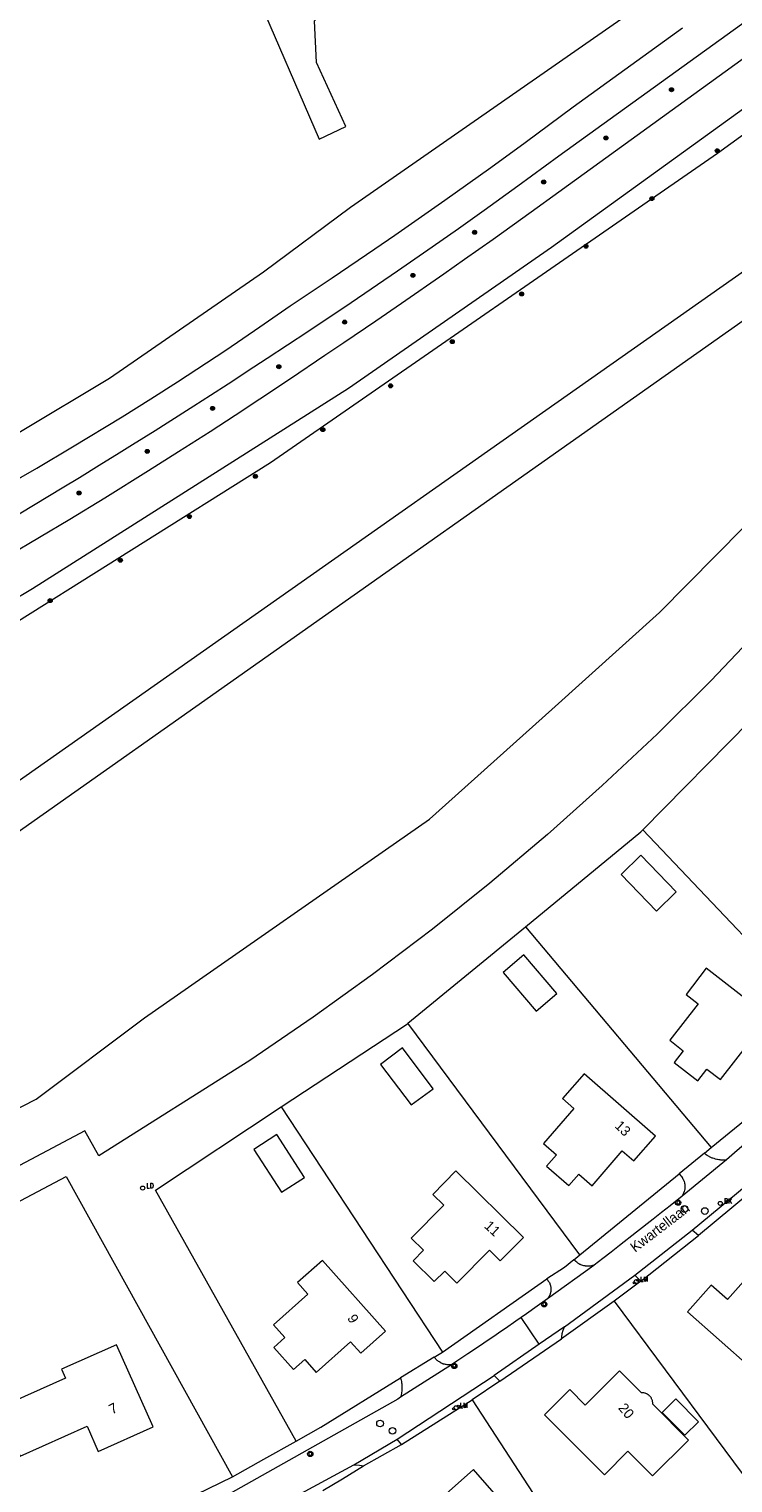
# Model space of a CAD drawing. Header units: metres. Extents: x 138165 to 154469, y 480134 to 494189.
# Tile 348 of 656: x 149008 to 149096, y 484020 to 484200. Entities that reach past the tile are written whole.
import ezdxf

# ---------------------------------------------------------------- set-up
doc = ezdxf.new("R2010")
doc.units = ezdxf.units.M
doc.header["$LTSCALE"] = 0.001
doc.header["$MEASUREMENT"] = 0
for name, color, linetype, lineweight in [('Level 5', 7, 'Continuous', 0), ('TOP-L-topo objecten punt', 7, 'Continuous', 0), ('TOP-L-topo objecten vlak', 7, 'Continuous', 0), ('TOP-T-topo huisnummering naamgeving', 7, 'Continuous', 0)]:
    doc.layers.add(name, color=color, linetype=linetype, lineweight=lineweight)
doc.styles.add('Style-INTL_ISO', font='INTL_ISO.shx')
doc.styles.add('Style-STANDARD', font='STANDARD.shx')

# ---------------------------------------------------------------- blocks, each defined once
blk = doc.blocks.new('24')
at = {"layer": 'TOP-L-topo objecten punt', "color": 7, "linetype": 'Continuous', "lineweight": 0}
for radius in [0.025, 0.0182, 0.0115, 0.005]:
    blk.add_circle((0, 0), radius, dxfattribs=at)
blk = doc.blocks.new('121')
at = {"layer": 'TOP-L-topo objecten punt', "color": 7, "linetype": 'Continuous', "lineweight": 0}
blk.add_circle((0, 0), 0.025, dxfattribs=at)
at = {"layer": 'TOP-L-topo objecten punt', "color": 7, "linetype": 'Continuous', "lineweight": 0, "style": 'Style-STANDARD'}
blk.add_text('LD', height=0.06, dxfattribs=at).set_placement((0.0483, 0))
blk = doc.blocks.new('39')
at = {"layer": 'TOP-L-topo objecten punt', "color": 7, "linetype": 'Continuous', "lineweight": 0}
for p, q in [((0.0175, 0.0175), (-0.0175, 0.0175)), ((-0.0175, 0.0175), (-0.0175, -0.0175)), ((0.0175, 0.0175), (0.0175, -0.0175)), ((0.0175, -0.0175), (-0.0175, -0.0175))]:
    blk.add_line(p, q, dxfattribs=at)
blk.add_circle((0, 0), 0.0332, dxfattribs=at)
blk = doc.blocks.new('72')
at = {"layer": 'TOP-L-topo objecten punt', "color": 7, "linetype": 'Continuous', "lineweight": 0}
blk.add_circle((0, 0), 0.025, dxfattribs=at)
at = {"layer": 'TOP-L-topo objecten punt', "color": 7, "linetype": 'Continuous', "lineweight": 0, "style": 'Style-STANDARD'}
blk.add_text('BK', height=0.06, dxfattribs=at).set_placement((0.0483, 0))
blk = doc.blocks.new('*U13')
at = {"layer": 'Level 5', "color": 7, "linetype": 'Continuous', "lineweight": 0}
blk.add_circle((0, 0), 0.0415, dxfattribs=at)
blk = doc.blocks.new('150')
at = {"layer": 'Level 5', "color": 7, "linetype": 'Continuous', "lineweight": 0}
blk.add_blockref('*U13', (0, 0), dxfattribs=at)
blk = doc.blocks.new('10')
at = {"layer": 'TOP-L-topo objecten punt', "linetype": 'Continuous', "lineweight": 0}
blk.add_circle((0, 0), 0.0125, dxfattribs=at)
blk = doc.blocks.new('16')
at = {"layer": 'TOP-L-topo objecten punt', "color": 7, "linetype": 'Continuous', "lineweight": 0}
blk.add_circle((0, 0), 0.025, dxfattribs=at)
at = {"layer": 'TOP-L-topo objecten punt', "color": 7, "linetype": 'Continuous', "lineweight": 0, "style": 'Style-STANDARD'}
blk.add_text('LM', height=0.06, dxfattribs=at).set_placement((0.0483, 0))

msp = doc.modelspace()

# ---------------------------------------------------------------- linework, layer by layer
at = {"layer": 'TOP-L-topo objecten vlak', "flags": 128}
for points in [[(149167.19, 484241.27), (149154.36, 484231.93), (149151.46, 484229.99), (149073, 484173.3), (149047.74, 484155.77), (149008.37, 484130.8), (149000, 484125.85), (148944.33, 484096.15), (148862.3, 484057.99)], [(148930.2, 484086.75), (148945.55, 484094), (148970.32, 484106.7), (149003.34, 484124.79), (149038.02, 484146.54), (149093.67, 484185.04), (149168.59, 484239.35)], [(149149.6, 484239.25), (149073.9, 484184.67), (149068.81, 484180.94), (149064.63, 484177.93), (149061.41, 484175.65), (149058.16, 484173.36), (149053.81, 484170.35), (149048.04, 484166.42), (149042.66, 484162.83), (149037.61, 484159.48), (149035.95, 484158.4), (149032.74, 484156.31), (149030.55, 484154.89), (149028.45, 484153.55), (149025.16, 484151.46), (149023.64, 484150.5), (149020.82, 484148.73), (149019.18, 484147.71), (149016.67, 484146.16), (149014.22, 484144.65), (149012.07, 484143.34), (149003.29, 484138.09)], [(149005.46, 484135.01), (149009.24, 484137.24), (149013.03, 484139.51), (149017.38, 484142.15), (149022.82, 484145.53), (149026.57, 484147.9), (149030.49, 484150.41), (149033.61, 484152.44), (149036.68, 484154.46), (149040.49, 484156.99), (149044.78, 484159.9), (149047.13, 484161.48), (149051.12, 484164.18), (149054.32, 484166.36), (149059.59, 484170.02), (149062.19, 484171.84), (149065.74, 484174.35), (149070.49, 484177.76), (149073.93, 484180.25), (149151.4, 484236.29)], [(149177.62, 484227.02), (149167.5, 484219.95), (148945.06, 484063.63)], [(149011.72, 484226.22), (149013.14, 484224.34), (149020.7, 484220.55), (149029.82, 484217.39), (149034.51, 484214.9), (149036.06, 484205.35), (149044.06, 484186.81), (149047.4, 484188.36), (149043.72, 484196.34), (149043.51, 484201.51), (149052.15, 484210.32), (149058.93, 484211.11), (149067.36, 484209), (149074.22, 484207.54), (149082.45, 484209.05), (149085.98, 484204.75)], [(148945.06, 484063.63), (148882.58, 484019.72), (148885.56, 484015.29), (149156.75, 484206.45), (149173.37, 484218.36), (149180.24, 484223.09)], [(148994.92, 484060.22), (149008.81, 484067.3), (149022.31, 484077.42), (149057.83, 484102.16), (149073.04, 484115.79), (149086.47, 484127.89), (149100.49, 484142.05), (149113.46, 484157.19), (149120.47, 484165.86), (149124.04, 484169.43), (149132.38, 484181.27), (149136.74, 484186.91), (149175.7, 484214.36), (149199.64, 484177.59), (149199.95, 484176.71), (149200.17, 484175.8), (149200.29, 484174.87), (149200.32, 484173.93), (149200.25, 484173), (149200.08, 484172.08), (149199.81, 484171.18), (149199.46, 484170.31), (149199.26, 484169.93), (149198.22, 484169.02)], [(149085.98, 484204.75), (149047.97, 484178.27), (149037.15, 484170.22), (149017.97, 484157.02), (149006.88, 484150.35), (148999.34, 484145.91), (148996.17, 484144.13), (148991.02, 484141.26), (148987.67, 484139.41), (148982.64, 484136.65), (148979.64, 484135.02), (148975.11, 484132.56), (148972.52, 484131.18), (148960.32, 484124.71), (148953.66, 484121.24), (148949.16, 484118.93), (148947.21, 484117.93), (148941.24, 484114.89), (148937.78, 484113.15), (148843.75, 484068.99)], [(149167.76, 484200.61), (149142.1, 484182.38), (149135.16, 484171.66), (149128.74, 484162.29), (149117.62, 484147.46), (149111.59, 484140.05), (149105.43, 484132.9), (149099.22, 484126.04), (149092.86, 484119.38), (149086.16, 484112.74), (149079.31, 484106.33), (149072.49, 484100.22), (149065.33, 484094.19), (149058.2, 484088.44), (149050.73, 484082.83), (149043.31, 484077.49), (149035.43, 484072.1), (149016.63, 484060.23), (149014.89, 484063.35), (148993.96, 484052.26)], [(149003.02, 484142.5), (149008.91, 484145.86), (149013.37, 484148.48), (149019.55, 484152.24), (149023.1, 484154.46), (149026.42, 484156.59), (149032.44, 484160.54), (149036.7, 484163.43), (149040.44, 484166.03), (149045.7, 484169.53), (149051.01, 484173.14), (149053.51, 484174.86), (149059.71, 484179.19), (149065.44, 484183.27), (149069.73, 484186.39), (149075.72, 484190.81), (149089.33, 484200.67)], [(149084.37, 484100.81), (149097.69, 484114.33)], [(149069.75, 484088.75), (149084.14, 484100.58), (149084.37, 484100.81)], [(149108.68, 484075.28), (149084.37, 484100.81)], [(149081.67, 484095.27), (149086.09, 484090.7), (149088.51, 484093.1), (149084.11, 484097.67), (149081.67, 484095.27)], [(149055.13, 484076.74), (149069.75, 484088.75)], [(149069.75, 484088.75), (149092.89, 484061.26)], [(149073.66, 484080.44), (149069.56, 484085.27), (149066.97, 484083.05), (149071.1, 484078.23), (149073.66, 484080.44)], [(149091.26, 484079.18), (149087.73, 484074.62), (149089.42, 484073.31), (149088.29, 484071.84), (149091.22, 484069.56), (149092.36, 484071.04), (149094.06, 484069.73), (149097.58, 484074.27), (149099.09, 484073.12), (149101.6, 484076.36), (149092.27, 484083.59), (149089.76, 484080.34), (149091.26, 484079.18)], [(149039.35, 484066.32), (149055.07, 484076.69), (149055.13, 484076.74)], [(149076.54, 484047.92), (149055.13, 484076.74)], [(149055.52, 484066.57), (149058.25, 484068.6), (149054.45, 484073.7), (149051.73, 484071.63), (149055.52, 484066.57)], [(149081.82, 484060.85), (149083.26, 484059.6), (149085.96, 484062.68), (149077.07, 484070.46), (149074.37, 484067.37), (149075.8, 484066.12), (149072, 484061.79), (149073.62, 484060.37), (149072.4, 484058.97), (149075.17, 484056.54), (149076.4, 484057.94), (149078.06, 484056.52), (149081.82, 484060.85)], [(149092.89, 484061.26), (149102.71, 484069.27), (149105.03, 484071.6)], [(149105.32, 484069.02), (149104.22, 484068.02), (149102.89, 484066.82), (149102.22, 484066.22), (149100.88, 484065.03), (149100.2, 484064.43), (149098.86, 484063.25), (149097.5, 484062.07), (149096.14, 484060.9), (149094.78, 484059.73)], [(149041.22, 484024.72), (149023.67, 484055.97), (149039.35, 484066.32)], [(149039.35, 484066.32), (149059.42, 484035.79)], [(149039.36, 484055.71), (149042.23, 484057.55), (149038.79, 484062.91), (149035.93, 484061.03), (149039.36, 484055.71)], [(149092.08, 484060.59), (149092.89, 484061.26)], [(149092.08, 484060.59), (149088.89, 484057.99)], [(149094.78, 484059.73), (149089.27, 484055.23)], [(149094.78, 484059.73), (149094.61, 484059.72), (149094.52, 484059.71), (149094.43, 484059.71), (149094.26, 484059.71), (149094.09, 484059.72), (149094.01, 484059.73), (149093.92, 484059.74), (149093.83, 484059.75), (149093.67, 484059.78), (149093.58, 484059.8), (149093.42, 484059.84), (149093.25, 484059.89), (149093.09, 484059.94), (149093.01, 484059.97), (149092.93, 484060.01), (149092.85, 484060.04), (149092.7, 484060.12), (149092.62, 484060.16), (149092.54, 484060.2), (149092.47, 484060.24), (149092.4, 484060.29), (149092.28, 484060.36), (149092.08, 484060.59)], [(148993.42, 484048.13), (148999.82, 484050.93), (149012.56, 484057.66), (149033.28, 484020.28)], [(149055.53, 484050), (149057.08, 484048.5), (149055.78, 484047.18), (149058.4, 484044.58), (149059.71, 484045.9), (149061.23, 484044.4), (149065.27, 484048.49), (149066.62, 484047.15), (149069.51, 484050.06), (149061.11, 484058.37), (149058.22, 484055.42), (149059.58, 484054.11), (149055.53, 484050)], [(149076.54, 484047.92), (149088.89, 484057.99)], [(149088.89, 484057.99), (149089.12, 484057.74), (149089.16, 484057.7), (149089.2, 484057.65), (149089.27, 484057.54), (149089.31, 484057.49), (149089.34, 484057.44), (149089.37, 484057.38), (149089.4, 484057.32), (149089.45, 484057.21), (149089.48, 484057.15), (149089.52, 484057.03), (149089.56, 484056.9), (149089.57, 484056.84), (149089.59, 484056.71), (149089.6, 484056.65), (149089.61, 484056.58), (149089.62, 484056.46), (149089.62, 484056.33), (149089.61, 484056.26), (149089.6, 484056.14), (149089.59, 484056.07), (149089.57, 484055.95), (149089.54, 484055.82), (149089.52, 484055.76), (149089.5, 484055.7), (149089.45, 484055.58), (149089.39, 484055.46), (149089.36, 484055.41), (149089.3, 484055.29), (149089.27, 484055.23)], [(149090.51, 484051), (149099.66, 484058.55)], [(149097.68, 484055.58), (149091.32, 484050.32)], [(149089.27, 484055.23), (149087.77, 484054.03), (149086.72, 484053.2), (149085.68, 484052.37), (149083.58, 484050.72), (149081.49, 484049.08), (149080.43, 484048.26), (149079.38, 484047.45), (149078.32, 484046.62), (149078.26, 484046.59)], [(149083.38, 484045.4), (149090.51, 484051)], [(149084.14, 484044.66), (149091.32, 484050.32)], [(149091.32, 484050.32), (149090.51, 484051)], [(149038.42, 484036.39), (149040.88, 484033.63), (149042.27, 484034.87), (149043.69, 484033.27), (149047.99, 484037.1), (149049.25, 484035.68), (149052.32, 484038.41), (149044.47, 484047.22), (149041.39, 484044.46), (149042.67, 484043.03), (149038.38, 484039.22), (149039.81, 484037.64), (149038.42, 484036.39)], [(149075.8, 484047.31), (149074.61, 484046.34), (149072.42, 484044.91)], [(149078.26, 484046.59), (149072.5, 484042.43)], [(149075.8, 484047.31), (149076.54, 484047.92)], [(149078.26, 484046.59), (149078.18, 484046.59), (149078.12, 484046.57), (149077.99, 484046.54), (149077.85, 484046.52), (149077.79, 484046.51), (149077.72, 484046.5), (149077.65, 484046.5), (149077.52, 484046.5), (149077.45, 484046.5), (149077.38, 484046.5), (149077.25, 484046.52), (149077.18, 484046.53), (149077.05, 484046.55), (149076.92, 484046.59), (149076.79, 484046.63), (149076.66, 484046.68), (149076.6, 484046.71), (149076.54, 484046.73), (149076.42, 484046.8), (149076.36, 484046.83), (149076.3, 484046.87), (149076.25, 484046.91), (149076.14, 484046.99), (149076.04, 484047.07), (149075.98, 484047.12), (149075.94, 484047.17), (149075.8, 484047.31)], [(149098.95, 484046.89), (149094.94, 484042.36), (149092.88, 484044.16)], [(149059.42, 484035.79), (149072.42, 484044.91)], [(149072.42, 484044.91), (149072.48, 484044.83), (149072.54, 484044.76), (149072.61, 484044.66), (149072.65, 484044.61), (149072.68, 484044.56), (149072.74, 484044.46), (149072.79, 484044.35), (149072.81, 484044.29), (149072.85, 484044.18), (149072.87, 484044.12), (149072.9, 484044.01), (149072.91, 484043.95), (149072.93, 484043.83), (149072.94, 484043.71), (149072.94, 484043.65), (149072.94, 484043.53), (149072.93, 484043.41), (149072.92, 484043.35), (149072.89, 484043.23), (149072.88, 484043.17), (149072.85, 484043.06), (149072.83, 484043), (149072.8, 484042.95), (149072.76, 484042.84), (149072.7, 484042.73), (149072.64, 484042.63), (149072.6, 484042.58), (149072.57, 484042.53), (149072.53, 484042.48), (149072.5, 484042.43)], [(149074.62, 484038.94), (149083.38, 484045.4)], [(149083.38, 484045.4), (149084.14, 484044.66)], [(149084.14, 484044.66), (149080.82, 484042.16)], [(149092.88, 484044.16), (149089.95, 484040.83), (149097.85, 484033.87)], [(149072.5, 484042.43), (149071.23, 484041.52), (149069.91, 484040.59), (149069.21, 484040.1)], [(149080.82, 484042.16), (149074.27, 484037.47)], [(149080.82, 484042.16), (149099.86, 484016.52)], [(149069.21, 484040.1), (149068.58, 484039.66), (149067.26, 484038.74), (149066.59, 484038.28), (149065.93, 484037.83), (149065.26, 484037.38), (149063.92, 484036.47), (149062.58, 484035.58), (149061.23, 484034.69), (149060.54, 484034.23)], [(149071.49, 484036.78), (149069.21, 484040.1)], [(149066.59, 484032.19), (149074.27, 484037.47)], [(149074.62, 484038.94), (149071.49, 484036.78)], [(149074.27, 484037.47), (149074.29, 484037.67), (149074.35, 484038.11), (149074.46, 484038.53), (149074.62, 484038.94)], [(149012.49, 484032.58), (149004.17, 484028.88), (149006.85, 484022.86), (149015.17, 484026.57), (149016.56, 484023.45), (149023.39, 484026.5), (149018.83, 484036.73), (149012, 484033.69), (149012.49, 484032.58)], [(149058.39, 484035.16), (149059.42, 484035.79)], [(149071.49, 484036.78), (149065.87, 484032.9)], [(149060.54, 484034.23), (149054.21, 484030.19)], [(149058.39, 484035.16), (149054.22, 484032.6)], [(149060.54, 484034.23), (149060.46, 484034.23), (149060.4, 484034.23), (149060.27, 484034.22), (149060.14, 484034.22), (149060.01, 484034.23), (149059.88, 484034.25), (149059.82, 484034.26), (149059.69, 484034.29), (149059.63, 484034.31), (149059.56, 484034.32), (149059.5, 484034.34), (149059.44, 484034.37), (149059.38, 484034.39), (149059.26, 484034.45), (149059.21, 484034.48), (149059.09, 484034.54), (149059.04, 484034.58), (149058.93, 484034.66), (149058.83, 484034.74), (149058.78, 484034.78), (149058.39, 484035.16)], [(149041.22, 484024.72), (149044.26, 484026.48), (149054.22, 484032.6)], [(149053.78, 484024.99), (149065.87, 484032.9)], [(149054.22, 484032.6), (149054.25, 484032.45), (149054.28, 484032.31), (149054.31, 484032.16), (149054.33, 484032), (149054.35, 484031.85), (149054.36, 484031.71), (149054.37, 484031.56), (149054.37, 484031.4), (149054.36, 484031.24), (149054.36, 484031.09), (149054.35, 484030.95), (149054.33, 484030.8), (149054.31, 484030.64), (149054.28, 484030.49), (149054.25, 484030.34), (149054.21, 484030.19)], [(149066.59, 484032.19), (149063.12, 484029.87)], [(149065.87, 484032.9), (149066.59, 484032.19)], [(149090.07, 484024.85), (149085.61, 484029.33), (149085.62, 484029.41), (149085.61, 484029.46), (149085.61, 484029.52), (149085.6, 484029.62), (149085.58, 484029.72), (149085.57, 484029.77), (149085.54, 484029.87), (149085.52, 484029.91), (149085.47, 484030.01), (149085.45, 484030.06), (149085.4, 484030.14), (149085.34, 484030.23), (149085.27, 484030.31), (149085.23, 484030.34), (149085.16, 484030.41), (149085.08, 484030.48), (149085.04, 484030.51), (149084.95, 484030.56), (149084.9, 484030.59), (149084.86, 484030.61), (149084.76, 484030.65), (149084.67, 484030.69), (149084.62, 484030.7), (149084.52, 484030.72), (149084.46, 484030.73), (149084.41, 484030.74), (149084.31, 484030.74), (149084.26, 484030.74), (149084.21, 484030.74), (149081.48, 484033.48), (149077.19, 484029.21), (149075.27, 484031.15), (149072.13, 484027.99), (149079.61, 484020.55), (149082.53, 484023.46), (149085.59, 484020.39), (149090.07, 484024.85)], [(149054.21, 484030.19), (149053.86, 484029.97), (149029, 484015.97), (149017.69, 484010.42)], [(149054.33, 484024.32), (149063.12, 484029.87)], [(149063.12, 484029.87), (149080.57, 484003.11)], [(149086.78, 484028.29), (149089.6, 484025.46), (149091.3, 484027.15), (149088.48, 484029.99), (149086.78, 484028.29)], [(149048.39, 484021.79), (149053.78, 484024.99)], [(149054.33, 484024.32), (149053.78, 484024.99)], [(149033.28, 484020.28), (149037.16, 484022.5), (149041.22, 484024.72)], [(149049.6, 484021.66), (149054.33, 484024.32)], [(149017.07, 484005.63), (149017.33, 484005.74), (149031.75, 484012.79), (149048.39, 484021.79)], [(149044.51, 484018.58), (149046.97, 484020.04), (149049.6, 484021.66)], [(149048.39, 484021.79), (149048.59, 484021.79), (149049.1, 484021.75), (149049.6, 484021.66)], [(149065.85, 484018.27), (149063.3, 484021.18), (149058.75, 484017.19)], [(149016.8, 484012.28), (149033.28, 484020.28)]]:
    msp.add_lwpolyline(points, dxfattribs=at)

# ---------------------------------------------------------------- block references
at = {"layer": 'TOP-L-topo objecten punt', "xscale": 10, "yscale": 10, "zscale": 10}
for name, p in [('24', (149087.95, 484192.95)), ('24', (149079.78, 484186.94)), ('24', (149093.64, 484185.35)), ('24', (149072.03, 484181.47)), ('24', (149085.51, 484179.4)), ('24', (149063.43, 484175.2)), ('24', (149077.3, 484173.47)), ('24', (149055.74, 484169.84)), ('24', (149069.28, 484167.53)), ('24', (149047.24, 484164.02)), ('24', (149060.65, 484161.59)), ('24', (149039.05, 484158.47)), ('24', (149052.96, 484156.09)), ('24', (149030.79, 484153.28)), ('24', (149044.53, 484150.64)), ('24', (149022.66, 484147.93)), ('24', (149036.13, 484144.83)), ('24', (149014.17, 484142.74)), ('24', (149027.92, 484139.82)), ('24', (149019.31, 484134.38)), ('24', (149010.57, 484129.35)), ('121', (149022.09, 484056.23)), ('39', (149088.77, 484054.42)), ('150', (149089.58, 484053.63)), ('150', (149092.09, 484053.37)), ('72', (149094.02, 484054.32)), ('16', (149083.56, 484044.59)), ('10', (149083.74, 484044.75)), ('10', (149083.31, 484044.43)), ('39', (149072.09, 484041.76)), ('39', (149060.89, 484034.09)), ('10', (149060.82, 484028.75)), ('16', (149061.11, 484028.88)), ('10', (149061.4, 484029.06)), ('150', (149051.65, 484026.93)), ('150', (149053.2, 484026.01)), ('39', (149042.96, 484023.13))]:
    msp.add_blockref(name, p, dxfattribs=at)

# ---------------------------------------------------------------- texts
at = {"layer": 'TOP-T-topo huisnummering naamgeving', "style": 'Style-INTL_ISO'}
for s, rotation, p in [('13', 315.4, (149080.79, 484063.88)), ('Kwartellaan', 37.4, (149083.42, 484048.17)), ('11', 317.4, (149064.54, 484051.38)), ('9', 299.5, (149047.53, 484040.07)), ('7', 27.3, (149018.29, 484028.03)), ('20', 309.7, (149081.25, 484028.82))]:
    msp.add_text(s, height=1.25, rotation=rotation, dxfattribs=at).set_placement(p)

doc.saveas('drawing.dxf')
